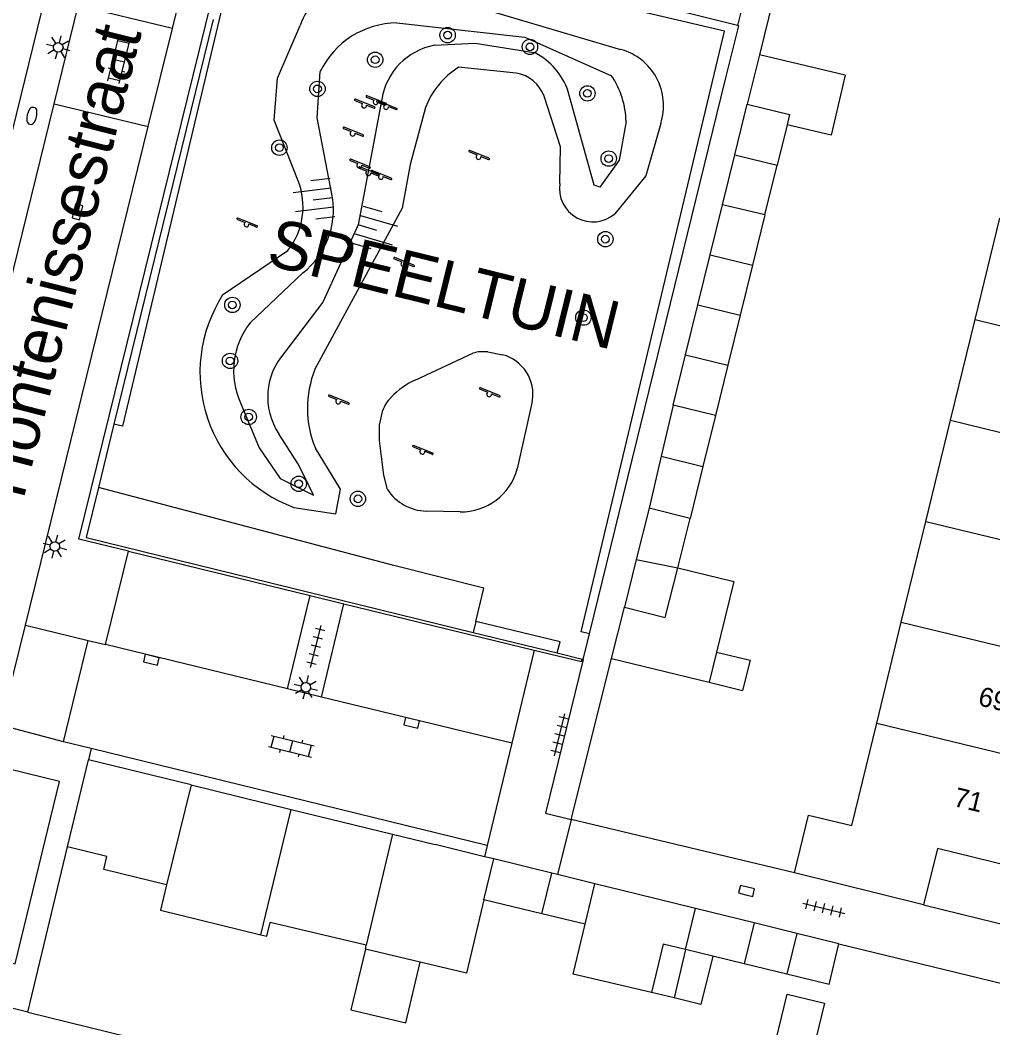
# Model space of a CAD drawing. Extents: x 128000 to 131008, y 398996 to 402500.
# Drawn here: x 128378 to 128428.5, y 399300.6 to 399352.9 of the extents above; entities that cross this region are included whole.
import ezdxf

# ---------------------------------------------------------------- set-up
doc = ezdxf.new("R2010")
doc.units = 0
for name, color, linetype in [('gg-afsc-erfafscheiding', 7, 'Continuous'), ('gg-afsc-hekwerk', 7, 'Continuous'), ('gg-afsc-muur', 7, 'Continuous'), ('gg-anno-huisnummerreeks BGT', 7, 'Continuous'), ('gg-anno-openbare ruimte label', 7, 'Continuous'), ('gg-bbg-bijgebouw', 7, 'Continuous'), ('gg-bbg-gedigitaliseerde bebouwing', 7, 'Continuous'), ('gg-bbg-gedigitaliseerde bijgebouw', 7, 'Continuous'), ('gg-bbg-hoofdgebouw', 7, 'Continuous'), ('gg-bbg-luifel en loopbrug', 7, 'Continuous'), ('gg-bbg-tussenscheiding', 7, 'Continuous'), ('gg-knt-bovenkant onderkant talud', 7, 'Continuous'), ('gg-knt-verharding', 7, 'Continuous'), ('gg-knt-verharding nz', 7, 'Continuous'), ('gt-anno-overige text', 7, 'Continuous'), ('gt-grn-groengrens', 7, 'Continuous'), ('gt-grn-weggrens', 7, 'Continuous'), ('gt-symb-boom', 7, 'Continuous'), ('gt-symb-brandkraan', 7, 'Continuous'), ('gt-symb-klinker verharding', 7, 'Continuous'), ('gt-symb-kolk', 7, 'Continuous'), ('gt-symb-lichtmast', 7, 'Continuous'), ('gt-symb-speelvoorziening', 7, 'Continuous'), ('gt-symb-talud symbool', 7, 'Continuous'), ('gt-symb-tegel verharding', 7, 'Continuous')]:
    doc.layers.add(name, color=color, linetype=linetype)

# ---------------------------------------------------------------- blocks, each defined once
blk = doc.blocks.new('gt0-TEG1')
at = {"layer": 'gt-symb-tegel verharding'}
for p, q in [((-1.125, 0), (1.125, 0)), ((-0.9, -0.25), (-0.9, 0.25)), ((-0.45, -0.25), (-0.45, 0.25)), ((0, -0.25), (0, 0.25)), ((0.45, -0.25), (0.45, 0.25)), ((0.9, -0.25), (0.9, 0.25))]:
    blk.add_line(p, q, dxfattribs=at)
blk = doc.blocks.new('gt0-KOLK')
at = {"layer": 'gt-symb-kolk'}
blk.add_lwpolyline([(0, 0), (0.375, 0), (0.375, 0.4), (-0.375, 0.4), (-0.375, 0), (0, 0)], dxfattribs=at)
blk = doc.blocks.new('gt0-SV')
at = {"layer": 'gt-symb-speelvoorziening'}
for p, q in [((-0.477, 0.255), (-0.08, 0.096)), ((0.542, -0.076), (-0.449, 0.324)), ((0.125, 0.014), (0.515, -0.143))]:
    blk.add_line(p, q, dxfattribs=at)
for centre, radius, start, end in [((-0.466, 0.291), 0.0369, 63.6251, 252.6602), ((-0.002, -0.005), 0.128, 127.6866, 8.5986), ((0.531, -0.111), 0.0363, 243.5085, 72.5436)]:
    blk.add_arc(centre, radius, start, end, dxfattribs=at)
blk = doc.blocks.new('gt0-BOOM')
at = {"layer": 'gt-symb-boom'}
for radius in [0.4, 0.2]:
    blk.add_circle((0, 0), radius, dxfattribs=at)
blk = doc.blocks.new('gt0-TALUD_1')
at = {"layer": 'gt-symb-talud symbool'}
for p, q in [((-1, -1), (-1, 0)), ((-0.5, -2), (-0.5, 0)), ((0.5, -2), (0.5, 0)), ((1, -1), (1, 0)), ((0, -1), (0, 0))]:
    blk.add_line(p, q, dxfattribs=at)
blk = doc.blocks.new('gt0-BR')
at = {"layer": 'gt-symb-brandkraan'}
for centre, radius, start, end in [((-0.244, 0), 0.206, 107.5669, 252.4331), ((0.599, -2.664), 3, 106.892, 107.5669), ((0, -0.691), 0.938, 73.108, 106.892), ((-0.599, -2.664), 3, 72.4331, 73.108), ((0.244, 0), 0.206, 287.567, 72.4331), ((0.599, 2.664), 3, 252.4331, 253.108), ((0, 0.691), 0.938, 253.108, 286.8921), ((-0.599, 2.664), 3, 286.8921, 287.567)]:
    blk.add_arc(centre, radius, start, end, dxfattribs=at)
blk = doc.blocks.new('gt0-KL1')
at = {"layer": 'gt-symb-klinker verharding'}
for p, q in [((-1.15, 0.3), (1.15, 0.3)), ((-1, -0.3), (-1, 0.3)), ((-0.5, 0.3), (-0.5, 0.45)), ((0, -0.3), (0, 0.3)), ((0.5, 0.3), (0.5, 0.45)), ((1, -0.3), (1, 0.3)), ((-1.15, -0.3), (1.15, -0.3)), ((-0.5, -0.45), (-0.5, -0.3)), ((0.5, -0.45), (0.5, -0.3))]:
    blk.add_line(p, q, dxfattribs=at)
blk = doc.blocks.new('gt0-LMAST')
at = {"layer": 'gt-symb-lichtmast'}
for p, q in [((-0.005, 0.246), (-0.005, 0.621)), ((-0.182, 0.173), (-0.447, 0.438)), ((0.172, 0.173), (0.437, 0.438)), ((-0.255, -0.004), (-0.63, -0.004)), ((-0.182, -0.181), (-0.447, -0.446)), ((-0.005, -0.254), (-0.005, -0.629)), ((0.437, -0.446), (0.172, -0.181)), ((0.245, -0.004), (0.62, -0.004))]:
    blk.add_line(p, q, dxfattribs=at)
blk.add_circle((-0.005, -0.004), 0.25, dxfattribs=at)

msp = doc.modelspace()

# ---------------------------------------------------------------- linework, layer by layer
at = {"layer": 'gg-afsc-erfafscheiding'}
for p, q in [((128416.267, 399356.82), (128415.248, 399352.644)), ((128417.092, 399354.019), (128416.376, 399351.113))]:
    msp.add_line(p, q, dxfattribs=at)
at = {"layer": 'gg-afsc-hekwerk'}
for p, q in [((128415.248, 399352.644), (128411.126, 399353.656)), ((128387.997, 399352.947), (128382.838, 399331.927)), ((128407.555, 399321.038), (128414.643, 399349.919)), ((128382.838, 399331.927), (128382.028, 399328.627)), ((128401.511, 399321.109), (128405.875, 399320.038)), ((128407.228, 399319.706), (128407.555, 399321.038)), ((128405.875, 399320.038), (128407.162, 399319.722)), ((128407.162, 399319.722), (128407.228, 399319.706))]:
    msp.add_line(p, q, dxfattribs=at)
for points in [[(128414.643, 399349.919), (128415.308, 399352.629), (128415.248, 399352.644)], [(128382.028, 399328.627), (128381.395, 399326.046), (128401.511, 399321.109)]]:
    msp.add_lwpolyline(points, dxfattribs=at)
at = {"layer": 'gg-afsc-muur'}
for p, q in [((128406.593, 399311.393), (128408.691, 399319.753)), ((128418.2, 399308.61), (128406.593, 399311.393)), ((128378.36, 399301.38), (128380.423, 399309.965)), ((128420.51, 399304.93), (128431.99, 399302.13))]:
    msp.add_line(p, q, dxfattribs=at)
at = {"layer": 'gg-bbg-bijgebouw'}
for p, q in [((128415.097, 399345.919), (128415.745, 399348.552)), ((128415.745, 399348.552), (128417.947, 399348.01)), ((128414.458, 399343.323), (128415.097, 399345.919)), ((128412.536, 399335.522), (128413.177, 399338.124)), ((128411.895, 399332.92), (128412.536, 399335.522)), ((128414.099, 399332.377), (128411.895, 399332.92)), ((128410.65, 399327.56), (128409.981, 399324.893)), ((128412.78, 399327.03), (128410.65, 399327.56)), ((128412.136, 399324.466), (128412.78, 399327.03)), ((128409.981, 399324.893), (128409.36, 399322.42)), ((128386.843, 399313.186), (128385.573, 399307.993)), ((128386.843, 399313.186), (128392.048, 399311.912)), ((128392.048, 399311.912), (128397.317, 399310.622)), ((128397.317, 399310.622), (128399.53, 399310.08)), ((128402.099, 399309.452), (128399.53, 399310.08)), ((128402.579, 399309.335), (128402.099, 399309.452)), ((128405.888, 399308.527), (128405.59, 399308.6)), ((128407.834, 399308.048), (128405.888, 399308.527)), ((128410.02, 399307.51), (128407.834, 399308.048)), ((128413.065, 399306.765), (128410.02, 399307.51)), ((128418.324, 399305.472), (128416.11, 399306.02)), ((128420.51, 399304.93), (128418.324, 399305.472)), ((128420, 399302.82), (128420.51, 399304.93))]:
    msp.add_line(p, q, dxfattribs=at)
for points in [[(128409.36, 399322.42), (128411.49, 399321.89), (128412.136, 399324.466)], [(128385.573, 399307.993), (128385.251, 399306.677), (128390.475, 399305.4)], [(128390.475, 399305.4), (128390.788, 399305.323), (128390.962, 399306.037)]]:
    msp.add_lwpolyline(points, dxfattribs=at)
at = {"layer": 'gg-bbg-gedigitaliseerde bebouwing'}
for p, q in [((128427.583, 399337.363), (128428.865, 399342.623)), ((128426.309, 399332.132), (128427.583, 399337.363)), ((128425.027, 399326.872), (128426.309, 399332.132)), ((128423.752, 399321.64), (128425.027, 399326.872)), ((128422.473, 399316.39), (128423.752, 399321.64))]:
    msp.add_line(p, q, dxfattribs=at)
for points in [[(128418.93, 399311.62), (128421.177, 399311.073), (128422.473, 399316.39)], [(128378.36, 399301.38), (128383.652, 399300.077), (128382.985, 399297.37)]]:
    msp.add_lwpolyline(points, dxfattribs=at)
at = {"layer": 'gg-bbg-gedigitaliseerde bijgebouw'}
for p, q in [((128417.947, 399348.01), (128417.816, 399347.478)), ((128417.816, 399347.478), (128417.3, 399345.382)), ((128416.665, 399342.8), (128417.3, 399345.382)), ((128416.665, 399342.8), (128414.458, 399343.323)), ((128413.177, 399338.124), (128415.381, 399337.586)), ((128415.381, 399337.586), (128414.74, 399334.983)), ((128414.74, 399334.983), (128414.099, 399332.377)), ((128402.064, 399307.207), (128402.579, 399309.335)), ((128405.069, 399306.484), (128405.59, 399308.6)), ((128412.545, 399304.632), (128413.065, 399306.765)), ((128407.318, 399305.943), (128405.069, 399306.484)), ((128395.95, 399304.854), (128390.962, 399306.037)), ((128416.11, 399306.02), (128415.584, 399303.893)), ((128395.901, 399304.646), (128395.95, 399304.854)), ((128398.754, 399303.97), (128395.901, 399304.646)), ((128412.545, 399304.632), (128411.948, 399302.113)), ((128413.952, 399304.29), (128412.545, 399304.632)), ((128417.803, 399303.354), (128415.584, 399303.893)), ((128420, 399302.82), (128417.803, 399303.354))]:
    msp.add_line(p, q, dxfattribs=at)
for points in [[(128402.064, 399307.207), (128401.161, 399303.399), (128398.754, 399303.97)], [(128410.78, 399302.39), (128406.705, 399303.356), (128407.318, 399305.943)], [(128412.545, 399304.632), (128411.377, 399304.909), (128410.78, 399302.39)], [(128413.952, 399304.29), (128413.341, 399301.774), (128411.948, 399302.113)], [(128419.765, 399301.848), (128419.178, 399299.418), (128417.234, 399299.888), (128417.821, 399302.318), (128419.765, 399301.848)]]:
    msp.add_lwpolyline(points, dxfattribs=at)
at = {"layer": 'gg-bbg-hoofdgebouw'}
for p, q in [((128418.2, 399308.61), (128418.93, 399311.62)), ((128424.91, 399306.96), (128418.2, 399308.61))]:
    msp.add_line(p, q, dxfattribs=at)
for points in [[(128431.826, 399314.124), (128430.5, 399308.68), (128425.63, 399309.88), (128424.91, 399306.96)], [(128378.36, 399301.38), (128375.31, 399302.14), (128373.33, 399294.08)]]:
    msp.add_lwpolyline(points, dxfattribs=at)
at = {"layer": 'gg-bbg-luifel en loopbrug'}
for p, q in [((128416.376, 399351.113), (128415.745, 399348.552)), ((128420.841, 399350.062), (128416.376, 399351.113)), ((128413.818, 399340.726), (128414.458, 399343.323)), ((128416.665, 399342.8), (128416.023, 399340.193)), ((128413.177, 399338.124), (128413.818, 399340.726)), ((128413.818, 399340.726), (128416.023, 399340.193)), ((128416.023, 399340.193), (128415.381, 399337.586)), ((128411.895, 399332.92), (128411.277, 399330.258)), ((128414.099, 399332.377), (128413.445, 399329.724)), ((128411.277, 399330.258), (128410.65, 399327.56)), ((128411.277, 399330.258), (128413.445, 399329.724)), ((128413.445, 399329.724), (128412.78, 399327.03)), ((128408.691, 399319.753), (128409.36, 399322.42)), ((128414.148, 399320.089), (128413.76, 399318.516)), ((128408.691, 399319.753), (128413.76, 399318.516)), ((128413.76, 399318.516), (128415.509, 399318.089)), ((128380.423, 399309.965), (128381.51, 399314.49)), ((128386.843, 399313.186), (128381.51, 399314.49)), ((128405.59, 399308.6), (128402.579, 399309.335)), ((128405.069, 399306.484), (128402.064, 399307.207)), ((128416.11, 399306.02), (128413.065, 399306.765)), ((128415.584, 399303.893), (128413.952, 399304.29)), ((128411.948, 399302.113), (128410.78, 399302.39))]:
    msp.add_line(p, q, dxfattribs=at)
for points in [[(128420.841, 399350.062), (128420.106, 399346.94), (128417.816, 399347.478)], [(128412.136, 399324.466), (128415.049, 399323.749), (128414.148, 399320.089)], [(128414.148, 399320.089), (128415.895, 399319.658), (128415.509, 399318.089)], [(128385.573, 399307.993), (128382.311, 399308.796), (128382.474, 399309.459), (128380.423, 399309.965)], [(128395.901, 399304.646), (128395.153, 399301.498), (128398.006, 399300.821), (128398.754, 399303.97)]]:
    msp.add_lwpolyline(points, dxfattribs=at)
at = {"layer": 'gg-bbg-tussenscheiding'}
for p, q in [((128415.097, 399345.919), (128417.3, 399345.382)), ((128427.583, 399337.363), (128436.933, 399335.094)), ((128412.536, 399335.522), (128414.74, 399334.983)), ((128426.309, 399332.132), (128435.655, 399329.844)), ((128425.027, 399326.872), (128434.376, 399324.595)), ((128409.981, 399324.893), (128412.136, 399324.466)), ((128423.752, 399321.64), (128433.102, 399319.364)), ((128422.473, 399316.39), (128431.826, 399314.124)), ((128390.475, 399305.4), (128392.048, 399311.912)), ((128397.317, 399310.622), (128395.95, 399304.854)), ((128407.318, 399305.943), (128407.834, 399308.048)), ((128418.324, 399305.472), (128417.803, 399303.354))]:
    msp.add_line(p, q, dxfattribs=at)
at = {"layer": 'gg-knt-bovenkant onderkant talud'}
for p, q in [((128397.773, 399354.77), (128409.169, 399351.399)), ((128403.745, 399350.165), (128400.748, 399350.469)), ((128388.484, 399338.639), (128391.879, 399340.953)), ((128389.913, 399337.191), (128392.654, 399339.787))]:
    msp.add_line(p, q, dxfattribs=at)
for points in [[(128392.415, 399344.572), (128391.157, 399347.725), (128391.341, 399349.907), (128392.513, 399352.635)], [(128397.537, 399352.771), (128404.188, 399352.025), (128408.691, 399350.03)], [(128404.754, 399351.198), (128401.614, 399351.696), (128399.499, 399351.608)], [(128394.19, 399343.709), (128393.406, 399347.838), (128393.561, 399350.25)], [(128409.449, 399347.65), (128409.098, 399345.634), (128408.095, 399344.231), (128407.784, 399344.346), (128406.424, 399349.266)], [(128396.751, 399348.804), (128395.531, 399342.277), (128393.684, 399338.258), (128391.725, 399335.673)], [(128406.012, 399344.438), (128406.045, 399346.332), (128405.196, 399348.97)], [(128399.027, 399348.372), (128398.222, 399345.425), (128397.819, 399343.141), (128393.285, 399334.776)], [(128411.25, 399347.543), (128410.477, 399344.828), (128408.863, 399342.862)], [(128389.414, 399333.03), (128390.378, 399330.692), (128391.476, 399329.108), (128393.2, 399328.241), (128392.756, 399329.175), (128392.388, 399329.878), (128391.404, 399331.42)], [(128392.184, 399327.604), (128394.371, 399327.266), (128394.615, 399328.546), (128393.303, 399330.677)]]:
    msp.add_lwpolyline(points, dxfattribs=at)
for centre, radius, start, end in [((128396.069, 399351.422), 3.757, 63.0254, 161.1584), ((128397.577, 399348.313), 4.458, 90.5086, 154.2453), ((128400.117, 399348.254), 3.411, 100.4378, 170.718), ((128408.364, 399348.475), 3.033, 342.1065, 74.6031), ((128403.058, 399348.044), 3.581, 19.9509, 61.7286), ((128402.977, 399346.885), 4.221, 121.8792, 159.3696), ((128403.413, 399348.284), 1.91, 21.057, 79.9953), ((128405.012, 399347.547), 4.439, 1.324, 34.008), ((128388.961, 399343.234), 3.704, 321.9832, 21.1674), ((128407.722, 399344.164), 1.732, 170.9093, 311.2241), ((128390.082, 399343.056), 4.16, 308.1968, 9.0289), ((128394.783, 399334.613), 7.475, 147.4147, 249.6576), ((128393.115, 399334.697), 4.059, 142.0828, 204.2404), ((128394.304, 399333.34), 3.478, 137.8644, 213.503), ((128398.331, 399332.749), 5.438, 158.1107, 202.3925)]:
    msp.add_arc(centre, radius, start, end, dxfattribs=at)
at = {"layer": 'gg-knt-verharding'}
for p, q in [((128385.872, 399352.484), (128399.238, 399406.771)), ((128379.73, 399348.568), (128380.985, 399353.664)), ((128385.872, 399352.484), (128380.985, 399353.664)), ((128384.619, 399347.395), (128385.872, 399352.484)), ((128379.73, 399348.568), (128384.619, 399347.395)), ((128378.239, 399321.486), (128384.619, 399347.395)), ((128398.517, 399334.23), (128401.495, 399335.612)), ((128402.272, 399335.677), (128403.036, 399335.532)), ((128397.245, 399333.313), (128397.239, 399333.33)), ((128404.578, 399333.112), (128403.795, 399329.604)), ((128400.827, 399327.371), (128399.064, 399327.414)), ((128382.404, 399320.471), (128383.591, 399325.324)), ((128383.591, 399325.324), (128393.026, 399323.026)), ((128391.864, 399318.177), (128393.026, 399323.026)), ((128393.026, 399323.026), (128394.786, 399322.597)), ((128393.624, 399317.75), (128394.786, 399322.597)), ((128394.786, 399322.597), (128404.675, 399320.188)), ((128376.96, 399316.289), (128378.239, 399321.486)), ((128380.22, 399315.42), (128381.5, 399320.69)), ((128381.5, 399320.69), (128382.404, 399320.471)), ((128404.675, 399320.188), (128403.52, 399315.35)), ((128393.624, 399317.75), (128391.864, 399318.177)), ((128381.652, 399315.07), (128380.22, 399315.42)), ((128403.52, 399315.35), (128402.24, 399310.03)), ((128402.24, 399310.03), (128381.652, 399315.07)), ((128424.91, 399306.96), (128432.66, 399305.04))]:
    msp.add_line(p, q, dxfattribs=at)
for points in [[(128370.065, 399320.39), (128370.94, 399320.17), (128393.14, 399410.73)], [(128383.591, 399325.324), (128381.02, 399325.95), (128389.168, 399359.044)], [(128364.63, 399290.87), (128371.44, 399319.03), (128372.64, 399319.78), (128379.73, 399348.568)], [(128397.053, 399328.528), (128396.856, 399329.282), (128396.641, 399331.074), (128396.633, 399331.871), (128396.818, 399332.653)], [(128404.675, 399320.188), (128407.13, 399319.59), (128407.162, 399319.722)], [(128373.804, 399304.837), (128377.706, 399303.886), (128380.006, 399313.354), (128376.453, 399314.231)]]:
    msp.add_lwpolyline(points, dxfattribs=at)
for centre, radius, start, end in [((128402.034, 399333.847), 1.846, 82.5867, 106.9772), ((128402.488, 399333.482), 2.122, 349.9717, 75.0381), ((128400.413, 399330.18), 4.472, 115.0901, 135.2182), ((128398.243, 399332.199), 1.496, 131.8614, 162.3353), ((128400.88, 399330.389), 3.019, 268.9922, 344.9204), ((128399.115, 399329.878), 2.465, 213.2178, 268.8134)]:
    msp.add_arc(centre, radius, start, end, dxfattribs=at)
at = {"layer": 'gg-knt-verharding nz'}
for p, q in [((128391.864, 399318.177), (128382.404, 399320.471)), ((128403.52, 399315.35), (128393.624, 399317.75))]:
    msp.add_line(p, q, dxfattribs=at)
at = {"layer": 'gt-grn-groengrens'}
msp.add_line((128401.649, 399321.68), (128401.511, 399321.109), dxfattribs=at)
for points in [[(128407.555, 399321.038), (128407.124, 399321.144), (128414.56, 399352.342), (128389.557, 399358.214), (128383.287, 399331.816), (128382.838, 399331.927)], [(128401.649, 399321.68), (128402.054, 399323.414), (128397.388, 399324.583), (128382.028, 399328.627)], [(128405.875, 399320.038), (128406.019, 399320.624), (128401.649, 399321.68)]]:
    msp.add_lwpolyline(points, dxfattribs=at)
at = {"layer": 'gt-grn-weggrens'}
for p, q in [((128378.239, 399321.486), (128381.5, 399320.69)), ((128380.22, 399315.42), (128376.96, 399316.289)), ((128381.652, 399315.07), (128381.51, 399314.49)), ((128406.593, 399311.393), (128405.888, 399308.527)), ((128402.24, 399310.03), (128402.099, 399309.452))]:
    msp.add_line(p, q, dxfattribs=at)
msp.add_lwpolyline([(128407.228, 399319.706), (128405.27, 399311.71), (128406.593, 399311.393)], dxfattribs=at)

# ---------------------------------------------------------------- block references
at = {"layer": 'gt-symb-boom'}
for p in [(128400.177, 399352.138), (128404.456, 399351.528), (128396.412, 399350.858), (128393.415, 399349.346), (128407.443, 399349.11), (128391.436, 399346.29), (128408.548, 399345.723), (128408.377, 399341.537), (128388.992, 399338.122), (128407.232, 399337.461), (128388.87, 399335.214), (128389.839, 399332.303), (128392.439, 399328.828), (128395.514, 399328.046)]:
    msp.add_blockref('gt0-BOOM', p, dxfattribs=at)
at = {"layer": 'gt-symb-brandkraan', "rotation": 76.22785456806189}
msp.add_blockref('gt0-BR', (128378.573, 399347.944), dxfattribs=at)
at = {"layer": 'gt-symb-klinker verharding'}
for p, rotation in [((128383.093, 399350.807), 76.17220496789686), ((128392.056, 399315.191), -13.772145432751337)]:
    msp.add_blockref('gt0-KL1', p, dxfattribs=dict(at, rotation=rotation))
at = {"layer": 'gt-symb-kolk'}
for p, rotation in [((128381.137, 399342.911), 76.11658196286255), ((128384.731, 399319.491), -13.647238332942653), ((128398.265, 399316.213), -13.647238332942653), ((128415.665, 399307.479), -13.772145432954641)]:
    msp.add_blockref('gt0-KOLK', p, dxfattribs=dict(at, rotation=rotation))
at = {"layer": 'gt-symb-lichtmast'}
for p, rotation in [((128379.938, 399351.504), 76.11658196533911), ((128379.761, 399325.577), 76.1165819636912), ((128392.814, 399318.255), -13.64723833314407)]:
    msp.add_blockref('gt0-LMAST', p, dxfattribs=dict(at, rotation=rotation))
at = {"layer": 'gt-symb-speelvoorziening'}
for p in [(128395.838, 399348.487), (128396.439, 399348.666), (128396.982, 399348.411), (128395.246, 399347.028), (128401.784, 399345.818), (128395.594, 399345.366), (128396.06, 399344.972), (128396.709, 399344.78), (128389.73, 399342.313), (128397.883, 399340.256), (128394.494, 399333.11), (128402.339, 399333.486), (128398.861, 399330.502)]:
    msp.add_blockref('gt0-SV', p, dxfattribs=at)
at = {"layer": 'gt-symb-talud symbool'}
for p, xscale, yscale, rotation in [((128394.19, 399343.709), 0.9995964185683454, 0.9995964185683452, -82.93185994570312), ((128395.531, 399342.277), 0.9998849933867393, 0.9998849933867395, 73.55871950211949)]:
    msp.add_blockref('gt0-TALUD_1', p, dxfattribs=dict(at, xscale=xscale, yscale=yscale, rotation=rotation))
at = {"layer": 'gt-symb-tegel verharding'}
for p, rotation in [((128393.329, 399320.377), 75.93596328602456), ((128405.999, 399315.781), 75.93596328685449), ((128419.72, 399306.773), -13.772145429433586)]:
    msp.add_blockref('gt0-TEG1', p, dxfattribs=dict(at, rotation=rotation))

# ---------------------------------------------------------------- texts
at = {"layer": 'gg-anno-huisnummerreeks BGT'}
for s, p in [('69', (128427.692, 399317.335)), ('71', (128426.416, 399312.098))]:
    msp.add_text(s, height=1, rotation=346.3, dxfattribs=at).set_placement(p)
at = {"layer": 'gg-anno-openbare ruimte label'}
msp.add_text('Hontenissestraat', height=2.5, rotation=75.8, dxfattribs=at).set_placement((128378.131, 399327.966))
at = {"layer": 'gt-anno-overige text'}
msp.add_text('SPEELTUIN', height=2.5, rotation=346.1722, dxfattribs=at).set_placement((128390.679, 399340.228))

doc.saveas('drawing.dxf')
